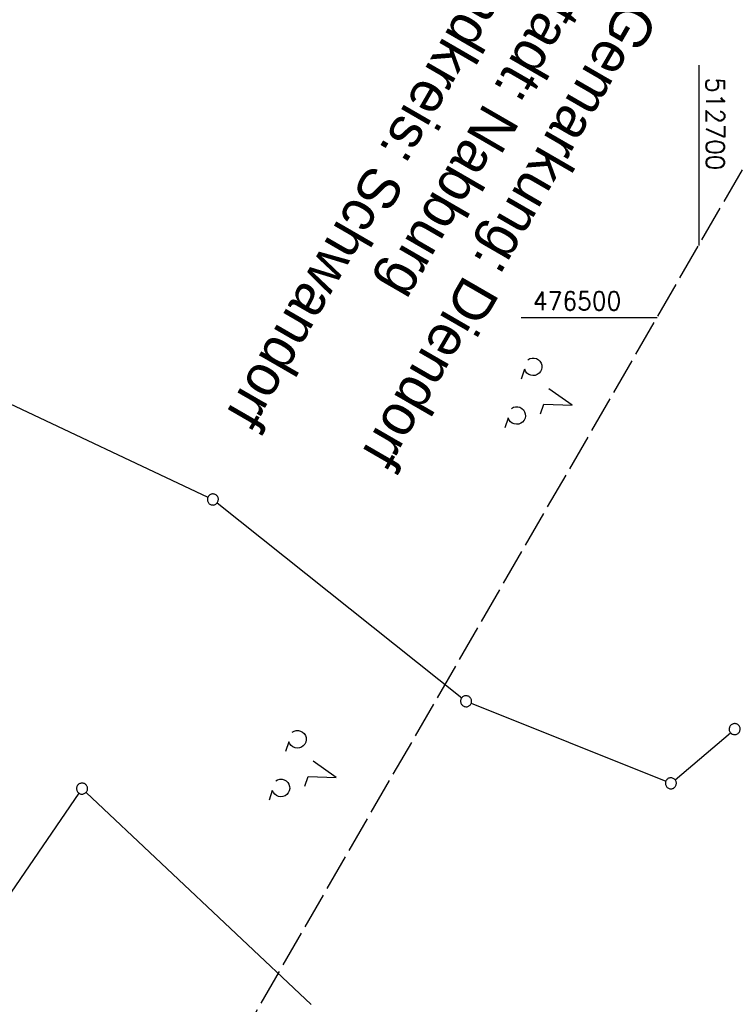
# Model space of a CAD drawing. Extents: x 510526 to 513920, y 467229 to 478797.
# Tile 394 of 467: x 512608 to 512705, y 476407 to 476541. Entities that reach past the tile are written whole.
import ezdxf

# ---------------------------------------------------------------- set-up
doc = ezdxf.new("R2010")
doc.units = 0
doc.header["$LTSCALE"] = 10
doc.header["$MEASUREMENT"] = 0
doc.linetypes.add('LT00', pattern=[0])
doc.linetypes.add('LT14', pattern=[0.6, 0.5, -0.1])
doc.layers.get('0').update_dxf_attribs({"linetype": 'LT00'})
doc.layers.add('-BLATT_88-RAND', color=7, linetype='LT14', plot=False)
for name, color, linetype in [('DFK_GZPKT', 250, 'LT00'), ('DFK_KATASTER', 250, 'LT00'), ('DFK_NUTZUNG', 250, 'LT00'), ('GRENZNAME', 250, 'Continuous'), ('V88_RASTER', 250, 'LT00')]:
    doc.layers.add(name, color=color, linetype=linetype)
doc.styles.get("Standard").update_dxf_attribs({"font": 'romans.shx'})
doc.styles.add('UNIR-H', font='unir_h.shx', dxfattribs={"width": 0.8})

# ---------------------------------------------------------------- blocks, each defined once
blk = doc.blocks.new('SYMB7201')
at = {"color": 0, "linetype": 'ByBlock'}
for p, q in [((0, 0.385), (-0.11, 0.015)), ((-0.255, -0.385), (-0.115, -0.385)), ((0.445, -0.385), (0.585, -0.385))]:
    blk.add_line(p, q, dxfattribs=at)
for points in [[(0.25, 0.015), (0.11, 0.015), (0, 0.385)], [(-0.393816, -0.383308), (-0.416239, -0.362945), (-0.432849, -0.337617), (-0.442589, -0.308936), (-0.444836, -0.27873), (-0.439449, -0.248923), (-0.426769, -0.221415), (-0.407606, -0.197958), (-0.38318, -0.180047), (-0.355047, -0.168823), (-0.325, -0.165), (-0.294953, -0.168823), (-0.26682, -0.180047), (-0.242394, -0.197959), (-0.223231, -0.221415), (-0.210551, -0.248923), (-0.205164, -0.27873), (-0.207411, -0.308936), (-0.21715, -0.337617), (-0.233761, -0.362945), (-0.256184, -0.383308)], [(0.306185, -0.383308), (0.283761, -0.362945), (0.267151, -0.337617), (0.257411, -0.308936), (0.255164, -0.27873), (0.260552, -0.248923), (0.273231, -0.221415), (0.292394, -0.197958), (0.31682, -0.180047), (0.344953, -0.168823), (0.375, -0.165), (0.405047, -0.168823), (0.43318, -0.180047), (0.457606, -0.197959), (0.476769, -0.221415), (0.489449, -0.248923), (0.494836, -0.27873), (0.492589, -0.308936), (0.48285, -0.337617), (0.466239, -0.362945), (0.443816, -0.383308)]]:
    blk.add_lwpolyline(points, dxfattribs=at)
blk = doc.blocks.new('SYMB7010')
at = {"color": 0, "linetype": 'ByBlock'}
for points in [[(-0.031408, 0.499213), (-0.093728, 0.49134), (-0.15457, 0.475719), (-0.212975, 0.452595), (-0.268021, 0.422333), (-0.31884, 0.385411), (-0.36463, 0.342411), (-0.40467, 0.29401), (-0.438329, 0.240973), (-0.465074, 0.184136), (-0.484486, 0.124395), (-0.496256, 0.062692), (-0.5002, 0)], [(-0.5002, 0), (-0.496256, -0.062692), (-0.484486, -0.124395), (-0.465075, -0.184136), (-0.438329, -0.240973), (-0.404671, -0.29401), (-0.36463, -0.342411), (-0.31884, -0.385411), (-0.268021, -0.422333), (-0.212975, -0.452595), (-0.154571, -0.475719), (-0.093728, -0.49134), (-0.031408, -0.499213), (0.031408, -0.499213)], [(0.5002, 0), (0.496256, 0.062692), (0.484485, 0.124395), (0.465074, 0.184136), (0.438329, 0.240973), (0.40467, 0.29401), (0.36463, 0.342411), (0.31884, 0.385411), (0.268021, 0.422333), (0.212975, 0.452595), (0.15457, 0.475719), (0.093728, 0.49134), (0.031408, 0.499213), (-0.031408, 0.499213)], [(0.031408, -0.499213), (0.093728, -0.491341), (0.15457, -0.475719), (0.212975, -0.452595), (0.268021, -0.422333), (0.31884, -0.385411), (0.36463, -0.342411), (0.404671, -0.294011), (0.438329, -0.240974), (0.465075, -0.184136), (0.484486, -0.124395), (0.496256, -0.062692), (0.500201, 0)]]:
    blk.add_lwpolyline(points, dxfattribs=at)

msp = doc.modelspace()

# ---------------------------------------------------------------- linework, layer by layer
at = {"layer": '-BLATT_88-RAND'}
msp.add_lwpolyline([(512755.75, 477179.71), (512292.82, 476378.88), (512541.3, 476235.25), (513004.22, 477036.08), (512755.75, 477179.71)], dxfattribs=at)
at = {"layer": 'DFK_KATASTER'}
for p, q in [((512591.12, 476495.36), (512633.15, 476475.54)), ((512634.42, 476474.75), (512667.73, 476448.23)), ((512669.02, 476447.48), (512695.51, 476436.87)), ((512696.78, 476437.08), (512704.33, 476443.48)), ((512647.2, 476406.47), (512616.56, 476435.36)), ((512615.59, 476435.25), (512578.43, 476381.06))]:
    msp.add_line(p, q, dxfattribs=at)
at = {"layer": 'V88_RASTER'}
for p, q in [((512700, 476534.35), (512700, 476509.8)), ((512675.84, 476500), (512694.34, 476500))]:
    msp.add_line(p, q, dxfattribs=at)

# ---------------------------------------------------------------- block references
at = {"layer": 'DFK_GZPKT', "xscale": 1.499999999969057, "yscale": 1.5, "zscale": 1.5, "rotation": 251.2881100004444}
for p in [(512633.83, 476475.22), (512668.32, 476447.76), (512704.9, 476443.97), (512616.01, 476435.87), (512696.21, 476436.59)]:
    msp.add_blockref('SYMB7010', p, dxfattribs=at)
at = {"layer": 'DFK_NUTZUNG', "xscale": 10, "yscale": 10, "zscale": 10, "rotation": 251.28826}
for p in [(512679.11, 476489.29), (512647, 476438.6)]:
    msp.add_blockref('SYMB7201', p, dxfattribs=at)

# ---------------------------------------------------------------- texts
at = {"layer": 'GRENZNAME', "insert": (512694.62, 476540.65), "char_height": 5.6, "width": 89.3696, "attachment_point": 1, "rotation": 239.9697, "style": 'UNIR-H'}
msp.add_mtext('{\\W1;Gemarkung: Diendorf\\PStadt: Nabburg\\PLandkreis: Schwandorf}', dxfattribs=at)
at = {"layer": 'V88_RASTER'}
for s, rotation, width, p in [(' 512700', 270.0009, 0.983, (512701, 476534.35)), (' 476500', 359.9978, 0.934, (512675.84, 476501))]:
    msp.add_text(s, height=2.5, rotation=rotation, dxfattribs=dict(at, width=width)).set_placement(p)

doc.saveas('drawing.dxf')
